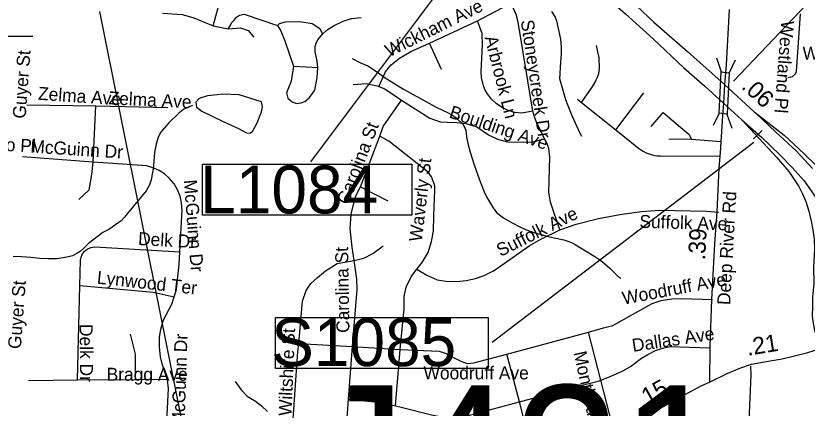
# Model space of a CAD drawing. Extents: x 1662474 to 1856135, y 779280 to 917889.
# Drawn here: x 1705631 to 1711418, y 813349 to 816221 of the extents above; entities that cross this region are included whole.
import ezdxf

# ---------------------------------------------------------------- set-up
doc = ezdxf.new("R2010")
doc.units = 0
for name, color, linetype in [('Exist Hydrographic Misc Water Feature', 7, 'Continuous'), ('Exist Hydrographic Pond Under 1500 Sq Ft', 7, 'Continuous'), ('Exist Hydrographic River Shore Label', 7, 'Continuous'), ('Exist Road Non-System Structure Non-Sys Other Number Label', 7, 'Continuous'), ('Exist Road Non-System Type 51', 7, 'Continuous'), ('Exist Road Non-System Type 51 Label', 7, 'Continuous'), ('Exist Road Primary Interstate Ramp 1 Lane Attributed', 7, 'Continuous'), ('Exist Road Primary US Divided Attributed', 7, 'Continuous'), ('Exist Road Primary US Mileage Hundredths English Label', 7, 'Continuous'), ('Exist Road Primary US Structure Cantilever Sign Number Label', 7, 'Continuous'), ('Exist Road Primary US Structure Ovrhead Sign CELL', 7, 'Continuous'), ('Exist Road Secondary Mileage Hundredths English Label', 7, 'Continuous'), ('Exist Road Secondary Structure Standard Bridge CELL', 7, 'Continuous'), ('Exist Road Secondary Structure Standard Bridge Number Label', 7, 'Continuous'), ('Exist Road Secondary Type 51 Attributed', 7, 'Continuous'), ('Exist Road Secondary Type 51 Label', 7, 'Continuous')]:
    doc.layers.add(name, color=color, linetype=linetype)

msp = doc.modelspace()

# ---------------------------------------------------------------- linework, layer by layer
at = {"layer": 'Exist Hydrographic Misc Water Feature'}
for points in [[(1709548.3, 816251.6), (1709574, 816211.4), (1709583.7, 816183.3), (1709614.5, 816049), (1709618, 815988.9), (1709619.4, 815942.8), (1709612.5, 815848.9), (1709608, 815794.9), (1709607.8, 815762.9), (1709650.3, 815608.4), (1709667.9, 815564.3), (1709697.2, 815492), (1709720.7, 815437.7), (1709754.1, 815367.4), (1709767.8, 815339.2)], [(1708090.6, 815909.3), (1708146.4, 815878.8), (1708204.1, 815854.2), (1708275.8, 815807.5), (1708323.4, 815771.1), (1708466.7, 815683.7), (1708705.4, 815551.3), (1708793.1, 815510.5), (1708819.1, 815496.2), (1708848.8, 815476), (1708866.6, 815459.8), (1708890.4, 815437.6), (1708900.4, 815427.5), (1708910.2, 815411.4), (1708921.9, 815383.3), (1708927.4, 815335.2), (1708937.1, 815287.1), (1708952.5, 815222.9), (1708981.6, 815130.6), (1709020.5, 815020.2), (1709055.7, 814931.8), (1709073.4, 814895.7), (1709100.9, 814847.4), (1709120.7, 814815.2), (1709146.3, 814781), (1709197.9, 814742.5), (1709259.6, 814705.9), (1709307.4, 814681.4), (1709359.2, 814656.9), (1709427, 814632.2), (1709516.8, 814607.4), (1709568.6, 814596.9), (1709638.6, 814582.2), (1709674.4, 814569.9), (1709700.4, 814559.7), (1709720.3, 814547.5), (1709865.4, 814458.1), (1709893.3, 814439.8), (1709921.2, 814419.5), (1709974.6, 814375), (1710002.4, 814346.7), (1710024.3, 814324.5), (1710034.2, 814316.4), (1710056, 814300.2)], [(1706923.1, 815564.3), (1706858.8, 815538.9), (1706822.5, 815509.2), (1706749.8, 815437.8), (1706715.3, 815398.2), (1706691.1, 815368.4), (1706670.7, 815332.6), (1706656.3, 815282.7), (1706645.6, 815220.7), (1706639.2, 815156.8), (1706634.5, 815100.8), (1706628.1, 815060.9), (1706619.8, 815020.9), (1706609.5, 814985), (1706597.2, 814961.1), (1706583, 814939.2), (1706445.4, 814770.6), (1706425.1, 814746.7), (1706400.9, 814720.9), (1706360.6, 814691.3), (1706310.3, 814657.7), (1706268, 814634.1), (1706161.3, 814555.1), (1706130.9, 814523.4), (1706100.6, 814495.7), (1706072.5, 814480), (1706044.4, 814464.2), (1706016.2, 814456.5), (1705978.1, 814448.8), (1705928.1, 814443.3), (1705866.1, 814441.9), (1705806.1, 814444.5), (1705740.1, 814453.1), (1705672.1, 814457.8), (1705612.1, 814460.3)], [(1707234, 813544.7), (1707279.5, 813482.2), (1707323, 813435.8), (1707382.8, 813399.2), (1707426.4, 813366.8), (1707472, 813324.3)]]:
    msp.add_lwpolyline(points, dxfattribs=at)
at = {"layer": 'Exist Hydrographic Pond Under 1500 Sq Ft'}
msp.add_lwpolyline([(1707427.6, 815590.9), (1707265.2, 815642.3), (1707140.8, 815647.7), (1707102.9, 815642.3), (1707032.6, 815634.2), (1706970.4, 815615.3), (1706946, 815588.2), (1706951.4, 815553.1), (1706992, 815523.3), (1707146.2, 815447.6), (1707259.8, 815396.2), (1707316.6, 815363.8), (1707341, 815361.1), (1707362.6, 815374.6), (1707395.1, 815436.8), (1707427.6, 815517.9), (1707435.7, 815555.8), (1707427.6, 815590.9)], dxfattribs=at)
at = {"layer": 'Exist Hydrographic River Shore Label'}
msp.add_line((1711028.4, 815293.7), (1709114, 813830.5), dxfattribs=at)
msp.add_lwpolyline([(1707528.8, 814013.4), (1709085.5, 814013.4), (1709085.5, 813638.8), (1707528.8, 813638.8)], close=True, dxfattribs=at)
at = {"layer": 'Exist Road Non-System Type 51'}
for p, q in [((1708655.1, 816020.4), (1709007.1, 816184.9)), ((1707073.4, 816147.9), (1707183.6, 816125.9)), ((1705369.9, 816074.2), (1705755.2, 816071)), ((1708743.6, 815827.2), (1708655.1, 816020.4)), ((1710017.9, 815386.5), (1710223.6, 815656.4)), ((1709739.1, 815610.7), (1709768.6, 815587.4)), ((1709768.6, 815587.4), (1710017.9, 815386.5)), ((1705712.1, 815568.4), (1706216.6, 815561.4)), ((1706196.6, 815149), (1706216.6, 815561.4)), ((1706216.6, 815561.4), (1706741.9, 815549.8)), ((1708151.8, 814968.9), (1708291.9, 815339.2)), ((1710572.5, 815314.9), (1710406.9, 815319.4)), ((1710785.4, 815299.7), (1710572.5, 815314.9)), ((1706196.6, 815149), (1705678.6, 815188.1)), ((1708151.8, 814968.9), (1708352, 814867.1)), ((1706081.8, 813555.4), (1706098.5, 814247.4)), ((1709222.4, 813745.4), (1709818.4, 813904.4)), ((1709908.4, 813553.5), (1709818.4, 813904.4)), ((1707701.4, 813821.5), (1708093.5, 813800.5)), ((1708064.4, 813414.7), (1708093.5, 813800.5)), ((1708093.5, 813800.5), (1708442.4, 813778.4)), ((1708406.9, 813365.6), (1708442.4, 813778.4)), ((1709313.1, 813396.2), (1709222.4, 813745.4)), ((1705722.4, 813551.9), (1706081.8, 813555.4)), ((1706081.8, 813555.4), (1706506.4, 813558.8)), ((1709997.4, 813208.4), (1709908.4, 813553.5)), ((1708037.9, 813072.9), (1708064.4, 813414.7)), ((1709404.5, 813047.8), (1709313.1, 813396.2))]:
    msp.add_line(p, q, dxfattribs=at)
for points in [[(1707073.4, 816147.9), (1707119.2, 816315.7), (1707133.9, 816352.7), (1707148.6, 816378.4), (1707172.2, 816410.4), (1707207.1, 816445.4), (1707247.6, 816473.7), (1707283.2, 816491), (1707340.5, 816507.5), (1707399.9, 816511.2), (1707439.4, 816506.8), (1707680.4, 816464.5), (1707814, 816462.6), (1707873.9, 816466.9), (1707962.6, 816484.9), (1708047.1, 816516.7), (1708065.9, 816526.2), (1708144.9, 816595.4)], [(1709007.1, 816184.9), (1709186.4, 816278.9), (1709249.6, 816315.7)], [(1709411.4, 815524.1), (1709305, 816175.5), (1709289.2, 816231.7), (1709249.6, 816315.7)], [(1706704.6, 816239.5), (1706846.4, 816229.6), (1706891.4, 816218.9), (1706931.4, 816205.7), (1707073.4, 816147.9)], [(1707183.6, 816125.9), (1707200.1, 816152.4), (1707207.4, 816169.8), (1707229, 816192.9), (1707244.8, 816211.8), (1707267.6, 816225.9), (1707300.9, 816232.7), (1707543.4, 816149.2)], [(1711276.6, 815768.4), (1711311, 815778.1), (1711332.4, 815795.4), (1711339.4, 815812.5), (1711369.6, 816236.1)], [(1707543.4, 816149.2), (1707558.1, 816163.7), (1707604, 816177.6), (1707707.1, 816178.4), (1707798.8, 816163.7), (1707854.9, 816129), (1707873.9, 816085.8)], [(1707873.9, 816085.8), (1707908.2, 816118), (1707959.1, 816149.2), (1708023.6, 816181.8), (1708084.4, 816201.2), (1708157, 816208.4)], [(1709411.4, 815524.1), (1709357, 815513.9), (1709328.6, 815508.4), (1709279.6, 815514.6), (1709232.4, 815528), (1709187.4, 815548.8), (1709146.8, 815576.6), (1709110.2, 815609.9), (1709079.4, 815650.4), (1709063.9, 815676.6), (1709050.1, 815709.6), (1709036, 815768.9), (1709033.1, 815809.9), (1709042.4, 816008), (1709040.2, 816091.8), (1709007.1, 816184.9)], [(1707183.6, 816125.9), (1707273.1, 816132.4), (1707329, 816114.6), (1707370.6, 816065.8)], [(1707543.4, 816149.2), (1707569.6, 816111.8), (1707597.1, 816037.4), (1707662.2, 815853.2)], [(1707840.2, 815842.7), (1707834.5, 815889.2), (1707819.8, 815956.6), (1707820, 815996.2), (1707830, 816027.8), (1707839.4, 816045.4), (1707873.9, 816085.8)], [(1708284.9, 815704.4), (1708333.4, 815811.2), (1708375.4, 815863.4), (1708436, 815910.7), (1708518.4, 815960.2), (1708655.1, 816020.4)], [(1709768.6, 815587.4), (1709850.4, 815706.8), (1709865.4, 815730.6), (1709875.9, 815751.4), (1709885.1, 815771.9), (1709894.2, 815798.9), (1709898.8, 815834.2), (1709898.8, 815863.4), (1709897.6, 815892.6), (1709895.6, 815917), (1709887.4, 815956.4), (1709877.8, 816003.1)], [(1707662.2, 815853.2), (1707644.6, 815742.7), (1707611.4, 815658.4), (1707619.2, 815617.5), (1707651, 815591.8), (1707684.4, 815580.5), (1707717.6, 815583.7), (1707743.6, 815594.7), (1707777, 815620.4), (1707801.1, 815653.4), (1707818.4, 815677.4), (1707833.4, 815770.5), (1707840.2, 815842.7)], [(1707662.2, 815853.2), (1707753.9, 815847.4), (1707840.2, 815842.7)], [(1708097.8, 815719.1), (1708193.5, 815726.2), (1708274.1, 815708.6), (1708284.9, 815704.4)], [(1708284.9, 815704.4), (1708330.5, 815687.4), (1708450.5, 815603.1)], [(1708291.9, 815339.2), (1708316.6, 815411.8), (1708450.5, 815603.1)], [(1708450.5, 815603.1), (1708658.6, 815471.9), (1708733.9, 815444.2), (1708785.4, 815442.7), (1708856.8, 815439.9), (1708921.6, 815433.5), (1709001.9, 815408.6), (1709086.4, 815349.2), (1709153.1, 815319.1), (1709225.8, 815297.9), (1709340.5, 815296), (1709414.5, 815298.9), (1709497.6, 815319.9)], [(1709497.6, 815319.9), (1709474.4, 815368.7), (1709442.6, 815429.4), (1709425.8, 815474.2), (1709411.4, 815524.1)], [(1710276.1, 815410.7), (1710364.9, 815513), (1710555.1, 815353.2), (1710572.5, 815314.9)], [(1710017.9, 815386.5), (1710183.8, 815253.5), (1710199, 815242.2), (1710219.4, 815229.9), (1710240.1, 815219.1), (1710262.2, 815210.4), (1710285.1, 815203.6), (1710303.4, 815199.4), (1710317.6, 815197.4), (1710331.8, 815196), (1710346, 815195.2), (1710781.9, 815194.9)], [(1708564.1, 814367.4), (1708601.1, 814415.9), (1708646, 814489.7), (1708670.4, 814568.7), (1708684.4, 814644.9), (1708686.6, 814757.7), (1708695.9, 814947.9), (1708694.2, 814974.2), (1708688.8, 814999.7), (1708671.4, 815041.9), (1708647.1, 815076), (1708359.1, 815303.4), (1708291.9, 815339.2)], [(1709608.1, 814654.2), (1709540.5, 814856.6), (1709529.6, 814929.1), (1709536.5, 815186), (1709528.9, 815250.1), (1709517.1, 815287.1), (1709497.6, 815319.9)], [(1706092, 814875.5), (1706166.8, 814946.9), (1706187.5, 815059.2), (1706196.6, 815149)], [(1706831.1, 814493.7), (1706846.4, 814795.2), (1706843.4, 814851.4), (1706832.1, 814901), (1706813.5, 814947.9), (1706787.5, 814991.5), (1706755.2, 815030.9), (1706717.1, 815064), (1706679.4, 815088.4), (1706633.1, 815109.4), (1706588, 815122.2), (1706196.6, 815149)], [(1708105.4, 814430.1), (1708090.9, 814528.2), (1708075.9, 814661.1), (1708082.2, 814768.2), (1708115.6, 814897.4), (1708151.8, 814968.9)], [(1709608.1, 814654.2), (1709729.6, 814696.5), (1709892.9, 814736.9), (1710046.8, 814766.1), (1710207.1, 814789.2), (1710337.6, 814797.4), (1710681.6, 814790.8), (1710768.8, 814784.7)], [(1708564.1, 814367.4), (1708637.4, 814322.8), (1708711.4, 814288.1), (1708776.4, 814277.7), (1708855.4, 814276.4), (1708923.9, 814283.2), (1708991.4, 814297.6), (1709056.5, 814320.4), (1709118.1, 814351.1), (1709160.1, 814377.6), (1709384.4, 814536.9), (1709469.1, 814585.2), (1709608.1, 814654.2)], [(1708105.4, 814430.1), (1708175.4, 814447.7), (1708240.5, 814481), (1708317.6, 814536.9)], [(1706098.5, 814247.4), (1706103.2, 814431.9), (1706107.8, 814453.5), (1706116.1, 814474.2), (1706134, 814497.9), (1706151.4, 814512), (1706178.1, 814524.4), (1706207.5, 814529.4), (1706831.1, 814493.7)], [(1706788.6, 814162.9), (1706806.1, 814220.7), (1706826.4, 814402.9), (1706831.1, 814493.7)], [(1707701.4, 813821.5), (1707727.6, 814132), (1707753.1, 814211.2), (1707787.8, 814261.1), (1707837.6, 814306), (1707896.6, 814354.5), (1707980.1, 814407.9), (1708105.4, 814430.1)], [(1708093.5, 813800.5), (1708126.9, 814216.8), (1708125.5, 814293.7), (1708105.4, 814430.1)], [(1708442.4, 813778.4), (1708470.6, 814076.1), (1708470.6, 814165.6), (1708486.1, 814235.7), (1708524.5, 814315.7), (1708564.1, 814367.4)], [(1706098.5, 814247.4), (1706635.9, 814198.9), (1706788.6, 814162.9)], [(1706740, 813555.9), (1706702.1, 813674.2), (1706689.4, 813725.7), (1706680.4, 813796.5), (1706681.8, 813867.2), (1706690.9, 813928), (1706710.6, 813996.8), (1706772.5, 814111.2), (1706788.6, 814162.9)], [(1709818.4, 813904.4), (1709929.1, 813937.5), (1709996.1, 813954), (1710284.6, 814114.7), (1710350.1, 814138), (1710428.6, 814149.9), (1710495.6, 814152.2), (1710725.8, 814144.9)], [(1706506.4, 813558.8), (1706506.4, 813745.1), (1706470.1, 813891)], [(1707650.2, 813128.4), (1707693.8, 813764.8), (1707701.4, 813821.5)], [(1709908.4, 813553.5), (1709973.2, 813579.2), (1710069.9, 813622.5), (1710126.6, 813653.8), (1710206.9, 813713.9), (1710252.8, 813742.5), (1710309.8, 813770.2), (1710360.9, 813788.4), (1710413.9, 813800.5), (1710704.2, 813790.5)], [(1708442.4, 813778.4), (1708726.6, 813765.6), (1708770.1, 813751.9), (1708885.1, 813692.6), (1708932.1, 813675.2), (1708979.4, 813680.2), (1709222.4, 813745.4)], [(1710949.6, 812303.9), (1710994.5, 813251.4), (1711008.1, 813592.4), (1711006.1, 813656.7)], [(1706506.4, 813558.8), (1706731.1, 813560.4), (1706740, 813555.9)], [(1706718.8, 812918.1), (1706746.9, 813491.9), (1706740, 813555.9)], [(1709313.1, 813396.2), (1709691.1, 813497.6), (1709890.1, 813546.4), (1709908.4, 813553.5)], [(1708064.4, 813414.7), (1708254.1, 813395.5), (1708406.9, 813365.6)], [(1708406.9, 813365.6), (1708448.6, 813357.2), (1708670.9, 813299.7), (1708770.4, 813281.4), (1708841.5, 813277.7), (1708911.9, 813288.2), (1709313.1, 813396.2)]]:
    msp.add_lwpolyline(points, dxfattribs=at)
at = {"layer": 'Exist Road Primary Interstate Ramp 1 Lane Attributed'}
for points in [[(1710940.5, 815460.4), (1711193.9, 815186.3), (1711283, 815081.6), (1711356.1, 814970.5), (1711384.2, 814916.9), (1711407, 814860.7), (1711429.4, 814790.8), (1711446.6, 814717.2), (1711459.1, 814654.8), (1711469.1, 814585), (1711471.6, 814512.6), (1711464, 814381.5), (1711465.7, 814261.8), (1711457.2, 814160.8), (1711457.2, 814092.4), (1711455.5, 814025.7), (1711458.9, 813986.3), (1711468.2, 813931.3), (1711483.6, 813871.4), (1711514, 813786.3)], [(1711039.5, 815510.5), (1711250.2, 815346.4), (1711399.5, 815209.6), (1711482, 815128.2), (1711549.8, 815053), (1711619.8, 814967.4), (1711675.1, 814878.6), (1711691.8, 814853.6), (1711747.9, 814762.8), (1711803, 814645.8), (1711894.9, 814457.6), (1711952.3, 814359), (1711995.9, 814292.4), (1712048.2, 814198.3)]]:
    msp.add_lwpolyline(points, dxfattribs=at)
at = {"layer": 'Exist Road Primary US Divided Attributed'}
for points in [[(1707219.7, 820103.2), (1707404.1, 819753.3), (1707578.1, 819435.4), (1707727.2, 819157.1), (1707861.4, 818902.1), (1707983.2, 818678.2), (1708148.2, 818395.5), (1708317.2, 818104.9), (1708435.1, 817929.6), (1708539.4, 817773.3), (1708663.8, 817616.9), (1708868.3, 817392.4), (1709091.3, 817152.5), (1709216.8, 817031.2), (1709323.8, 816936.7), (1709422.5, 816846.2), (1709637.5, 816633.5), (1709797.9, 816493.7), (1710089.7, 816236.2), (1710290.6, 816053.2), (1710513.8, 815843.5), (1710670.1, 815705.2), (1710805.1, 815582)], [(1707463.7, 819892.5), (1707545.5, 819731.7), (1707631.3, 819561.8), (1707797.1, 819246), (1708006.1, 818864.1), (1708188.7, 818538), (1708359.3, 818235.9), (1708449.1, 818092.3), (1708498.3, 818012.3), (1708582.4, 817893), (1708663.8, 817784.6), (1708780.4, 817641), (1708918.7, 817481), (1709100.4, 817288.6), (1709208.9, 817180.2), (1709386.5, 817010.8), (1709608.9, 816815.7), (1709839.2, 816608.6), (1710085, 816378.3), (1710296.3, 816174.8), (1710542.1, 815959.9), (1710812.6, 815718.8)], [(1710812.6, 815718.8), (1711030.6, 815518.8), (1711039.5, 815510.5)], [(1710805.1, 815582), (1710940.5, 815460.4)], [(1710940.5, 815460.4), (1711083.6, 815331.8), (1711218.6, 815202.6), (1711307.8, 815111.9), (1711395.4, 815012.8), (1711464.8, 814915.2), (1711521.3, 814819.9), (1711558.6, 814747.5), (1711598, 814656.5), (1711636.4, 814548.2), (1711673.1, 814403.9), (1711701.4, 814262.8), (1711730.8, 814057.3), (1711748.7, 813929)], [(1711039.5, 815510.5), (1711189.5, 815370.6), (1711337.8, 815233), (1711457.8, 815102.5)]]:
    msp.add_lwpolyline(points, dxfattribs=at)
at = {"layer": 'Exist Road Primary US Structure Cantilever Sign Number Label'}
msp.add_line((1709143.3, 816972.5), (1707785.5, 815151.3), dxfattribs=at)
msp.add_lwpolyline([(1706996, 815134.9), (1708525.7, 815134.9), (1708525.7, 814761.6), (1706996, 814761.6)], close=True, dxfattribs=at)
at = {"layer": 'Exist Road Primary US Structure Ovrhead Sign CELL'}
msp.add_line((1711026.5, 815319.9), (1711089.1, 815382.5), dxfattribs=at)
at = {"layer": 'Exist Road Secondary Structure Standard Bridge CELL'}
for p, q in [((1710753.7, 815914.3), (1710788.8, 815811.5)), ((1710891.1, 815895.9), (1710846.4, 815803.8)), ((1710775, 815509.5), (1710730.3, 815417.4)), ((1710831.3, 815502), (1710866.4, 815399.2))]:
    msp.add_line(p, q, dxfattribs=at)
msp.add_lwpolyline([(1710846.4, 815803.8), (1710831.6, 815501.9), (1710773.9, 815509.6), (1710788.8, 815811.5)], close=True, dxfattribs=at)
at = {"layer": 'Exist Road Secondary Structure Standard Bridge Number Label'}
for p, q in [((1710878.3, 815742), (1712805.3, 817768)), ((1706868.7, 813137.3), (1706245.4, 816253.8))]:
    msp.add_line(p, q, dxfattribs=at)
at = {"layer": 'Exist Road Secondary Type 51 Attributed'}
for points in [[(1710846.3, 816267.8), (1710825.3, 815862.3), (1710812.6, 815718.8)], [(1710812.6, 815718.8), (1710805.1, 815582)], [(1710805.1, 815582), (1710799.6, 815489.2), (1710782.7, 815221.1), (1710772.8, 815105.5), (1710756.2, 814787.4), (1710740.6, 814551.7), (1710719.3, 814144.6), (1710705, 813798.6), (1710704, 813538.9)], [(1710704, 813538.9), (1710833.6, 813603.7), (1710926, 813642), (1711010.5, 813670.6), (1711132.8, 813693.3), (1711235.5, 813710), (1711314.6, 813729.4), (1711422.2, 813756.4), (1711514.1, 813786.4), (1711583.9, 813823.8), (1711696.9, 813892.2), (1711748.7, 813929)], [(1710000.1, 813206.3), (1710206.7, 813275.7), (1710287.4, 813316), (1710354.6, 813354.3), (1710473.6, 813421.5), (1710573.4, 813477.1), (1710648.3, 813515.5), (1710704, 813538.9)]]:
    msp.add_lwpolyline(points, dxfattribs=at)

# ---------------------------------------------------------------- texts
at = {"layer": 'Exist Hydrographic River Shore Label'}
msp.add_text('S1085', height=350, dxfattribs=at).set_placement((1707498.1, 813656.8))
at = {"layer": 'Exist Road Non-System Structure Non-Sys Other Number Label'}
msp.add_text('J421', height=1049.86, dxfattribs=at).set_placement((1707787, 812465.7))
at = {"layer": 'Exist Road Non-System Type 51 Label'}
for s, rotation, p in [('Wickham Ave', 26.45068, (1708361.5, 815916.6)), ('Stoneycreek Dr', 278.49555, (1709323.1, 816185.4)), ('Westland Pl', 265.766, (1711228.3, 816187.9)), ('Arbrook Ln', 284.42163, (1709057.3, 816062.9)), ('Guyer St', 85.82124, (1705702, 815466.1)), ('Zelma Ave', 355.98146, (1705791, 815607.2)), ('Zelma Ave', 357.14153, (1706307.3, 815573.6)), ('Boulding Ave', 341.42541, (1708793.6, 815477.9)), ('Carolina St', 69.26034, (1708063.9, 814832.4)), ('Indigo Pl', 357.30116, (1705280.5, 815244.2)), ('McGuinn Dr', 356.31509, (1705734.9, 815220)), ('Waverly St', 83.37418, (1708599.9, 814564.2)), ('McGuinn Dr', 274.44058, (1706858.8, 815018.5)), ('Suffolk Ave', 26.57826, (1709175.5, 814455.6)), ('Suffolk Ave', 358.40965, (1710190.2, 814669.2)), ('Delk Dr', 356.85632, (1706523, 814543.6)), ('Carolina St', 90.93198, (1708070.9, 813901)), ('Lynwood Ter', 353.70119, (1706220.3, 814261.2)), ('Woodruff Ave', 10.63899, (1710074.9, 814106.7)), ('Guyer St', 85.82124, (1705667.4, 813780)), ('Delk Dr', 270.4566, (1706097.3, 813964.7)), ('Wiltshire St', 87.57128, (1707646.6, 813290.4)), ('Dallas Ave', 8.56073, (1710144.1, 813760.8)), ('McGuinn Dr', 88.0774, (1706864.4, 813213.8)), ('Montlieu Ave', 282.40049, (1709709, 813755.4))]:
    msp.add_text(s, height=95, rotation=rotation, dxfattribs=at).set_placement(p)
for s, p in [('Westland Pl', (1711384.2, 815900.4)), ('Bragg Ave', (1706295, 813549.7)), ('Woodruff Ave', (1708612.2, 813559.8))]:
    msp.add_text(s, height=95, dxfattribs=at).set_placement(p)
at = {"layer": 'Exist Road Primary US Mileage Hundredths English Label'}
msp.add_text('.06', height=125, rotation=317.47991, dxfattribs=at).set_placement((1710931, 815695))
at = {"layer": 'Exist Road Primary US Structure Cantilever Sign Number Label'}
msp.add_text('L1084', height=350, dxfattribs=at).set_placement((1706979.3, 814774.6))
at = {"layer": 'Exist Road Secondary Mileage Hundredths English Label'}
for s, rotation, p in [('.39', 87.02048, (1710671.2, 814430.4)), ('.21', 9.20629, (1710983.3, 813732.4)), ('.15', 29.43273, (1710210.9, 813345))]:
    msp.add_text(s, height=125, rotation=rotation, dxfattribs=at).set_placement(p)
at = {"layer": 'Exist Road Secondary Type 51 Label'}
msp.add_text('Deep River Rd', height=95, rotation=86.81478, dxfattribs=at).set_placement((1710854.2, 814102.2))

doc.saveas('drawing.dxf')
